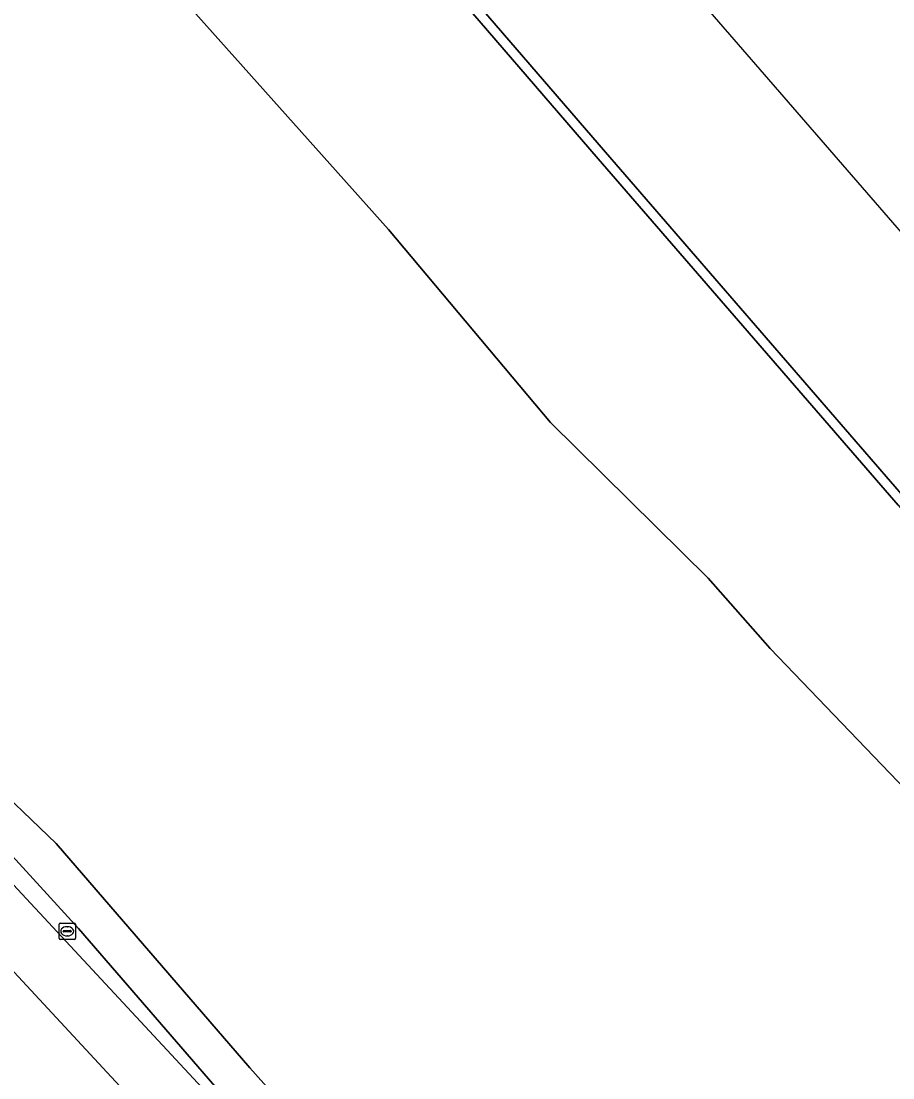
# Model space of a CAD drawing. Extents: x 155018 to 156648, y 383979 to 385733.
# Drawn here: x 156198.5 to 156251.8, y 385083.5 to 385148 of the extents above; entities that cross this region are included whole.
import ezdxf

# ---------------------------------------------------------------- set-up
doc = ezdxf.new("R2010")
doc.units = 0
for name, color, linetype in [('IMGEO_Berm_groen', 7, 'Continuous'), ('IMGEO_Fietspad_gesloten', 7, 'Continuous'), ('IMGEO_Gemengd_bos', 7, 'Continuous'), ('IMGEO_Groenvoorziening', 7, 'Continuous'), ('IMGEO_Kademuur', 7, 'Continuous'), ('IMGEO_Kolk', 7, 'Continuous'), ('IMGEO_Waterloop', 7, 'Continuous')]:
    doc.layers.add(name, color=color, linetype=linetype)

msp = doc.modelspace()

# ---------------------------------------------------------------- linework, layer by layer
at = {"layer": 'IMGEO_Berm_groen'}
for points in [[(156144.938, 385152.433), (156147.907, 385149.238), (156211.729, 385080.579), (156213.902, 385078.348), (156222.233, 385070.528), (156237.67, 385056.036), (156239.374, 385054.363), (156243.33, 385050.237), (156266.206, 385024.761), (156272.982, 385017.458)], [(156216.238, 385077.427), (156211.015, 385082.232), (156202.048, 385092.615), (156191.162, 385104.521), (156186.357, 385109.215), (156180.797, 385115.3), (156171.525, 385125.126), (156162.288, 385134.693), (156150.151, 385147.922), (156148.772, 385149.451)], [(156277.432, 385007.753), (156270.398, 385015.176), (156263.484, 385022.606), (156240.646, 385047.968), (156236.745, 385051.98), (156235.177, 385053.577), (156230.499, 385058.087), (156226.363, 385061.644), (156210.741, 385076.44), (156208.691, 385078.525), (156169.92, 385120.325)]]:
    msp.add_lwpolyline(points, dxfattribs=at)
at = {"layer": 'IMGEO_Fietspad_gesloten'}
for points in [[(156272.982, 385017.458), (156266.206, 385024.761), (156243.33, 385050.237), (156239.374, 385054.363), (156237.67, 385056.036), (156222.233, 385070.528), (156213.902, 385078.348), (156211.729, 385080.579), (156147.907, 385149.238)], [(156169.92, 385120.325), (156208.691, 385078.525), (156210.741, 385076.44), (156226.363, 385061.644), (156230.499, 385058.087), (156235.177, 385053.577), (156236.745, 385051.98), (156240.646, 385047.968), (156263.484, 385022.606), (156270.398, 385015.176), (156277.432, 385007.753), (156280.046, 385010.117)]]:
    msp.add_lwpolyline(points, dxfattribs=at)
at = {"layer": 'IMGEO_Gemengd_bos'}
for points in [[(156252.09, 385118.457), (156233.766, 385139.617), (156213.619, 385162.997)], [(156257.924, 385095.493), (156244.27, 385109.699), (156240.493, 385114.01), (156230.862, 385123.511), (156220.971, 385135.288), (156204.928, 385153.269)], [(156204.928, 385153.269), (156220.971, 385135.288), (156230.862, 385123.511), (156240.493, 385114.01), (156244.27, 385109.699), (156257.924, 385095.493)], [(156151.166, 385150.039), (156159.042, 385140.632), (156168.225, 385131.022), (156187.034, 385110.873), (156200.676, 385097.806), (156212.497, 385084.086), (156214.569, 385081.8), (156225.517, 385073.666), (156244.423, 385057.127), (156250.372, 385050.415), (156270.03, 385029.427)]]:
    msp.add_lwpolyline(points, dxfattribs=at)
at = {"layer": 'IMGEO_Groenvoorziening'}
for points in [[(156292.416, 385003.083), (156291.814, 385007.136), (156270.03, 385029.427), (156250.372, 385050.415), (156244.423, 385057.127), (156225.517, 385073.666), (156214.569, 385081.8), (156212.497, 385084.086), (156200.676, 385097.806), (156187.034, 385110.873), (156168.225, 385131.022), (156159.042, 385140.632), (156151.166, 385150.039), (156148.49, 385153.235), (156137.145, 385164.796), (156132.163, 385170.885)], [(156148.772, 385149.451), (156150.151, 385147.922), (156162.288, 385134.693), (156171.525, 385125.126), (156180.797, 385115.3), (156186.357, 385109.215), (156191.162, 385104.521), (156202.048, 385092.615), (156211.015, 385082.232), (156216.238, 385077.427), (156228.412, 385067.798)]]:
    msp.add_lwpolyline(points, dxfattribs=at)
at = {"layer": 'IMGEO_Kademuur'}
msp.add_lwpolyline([(156213.619, 385162.997), (156233.766, 385139.617), (156252.09, 385118.457), (156271.642, 385095.858), (156294.092, 385070.238), (156313.535, 385047.647), (156321.262, 385038.685), (156323.381, 385036.228), (156323.858, 385035.674), (156324.069, 385035.639), (156324.399, 385035.961), (156313.99, 385048.039), (156294.545, 385070.631), (156272.095, 385096.252), (156252.544, 385118.85), (156234.22, 385140.01), (156214.072, 385163.391)], dxfattribs=at)
at = {"layer": 'IMGEO_Kolk'}
for p, q in [((156200.857, 385092.009), (156200.857, 385092.861)), ((156200.932, 385092.935), (156201.784, 385092.935)), ((156201.159, 385092.478), (156201.557, 385092.478)), ((156201.345, 385092.715), (156201.37, 385092.715)), ((156201.858, 385092.861), (156201.858, 385092.009)), ((156201.784, 385091.935), (156200.932, 385091.935)), ((156201.116, 385092.429), (156201.116, 385092.441)), ((156201.554, 385092.392), (156201.156, 385092.392)), ((156201.368, 385092.155), (156201.343, 385092.155)), ((156201.6, 385092.441), (156201.6, 385092.429))]:
    msp.add_line(p, q, dxfattribs=at)
for points in [[(156200.857, 385092.009), (156200.857, 385092.861)], [(156200.932, 385092.935), (156201.784, 385092.935)], [(156201.858, 385092.861), (156201.858, 385092.009)], [(156201.784, 385091.935), (156200.932, 385091.935)]]:
    msp.add_lwpolyline(points, dxfattribs=at)
for centre, radius, start, end in [((156200.934, 385092.859), 0.0765, 91.55205, 178.44795), ((156200.934, 385092.859), 0.0765, 91.55205, 178.44795), ((156201.156, 385092.438), 0.0403, 85.87752, 175.75265), ((156201.561, 385092.44), 0.0386, 1.73085, 96.63898), ((156201.782, 385092.859), 0.0765, 1.55205, 88.44795), ((156201.782, 385092.859), 0.0765, 1.55205, 88.44795), ((156200.934, 385092.011), 0.0765, 181.55205, 268.44795), ((156200.934, 385092.011), 0.0765, 181.55205, 268.44795), ((156201.153, 385092.428), 0.0366, 178.93798, 274.71019), ((156201.557, 385092.435), 0.043, 264.86636, 352.45326), ((156201.782, 385092.011), 0.0765, 271.55205, 358.44795), ((156201.782, 385092.011), 0.0765, 271.55205, 358.44795)]:
    msp.add_arc(centre, radius, start, end, dxfattribs=at)
for centre, major_axis, ratio, start_param, end_param in [((156201.344, 385092.435), (-0.387, 0.002), 0.722429, 4.712389, 7.853982), ((156201.369, 385092.435), (-0.39, 0.002), 0.717154, 1.570796, 4.712389)]:
    msp.add_ellipse(centre, major_axis=major_axis, ratio=ratio, start_param=start_param, end_param=end_param, dxfattribs=at)
at = {"layer": 'IMGEO_Waterloop'}
for points in [[(156648.236, 384678.397), (156061.156, 385355.592)], [(156214.072, 385163.391), (156234.22, 385140.01), (156252.544, 385118.85)]]:
    msp.add_lwpolyline(points, dxfattribs=at)

doc.saveas('drawing.dxf')
